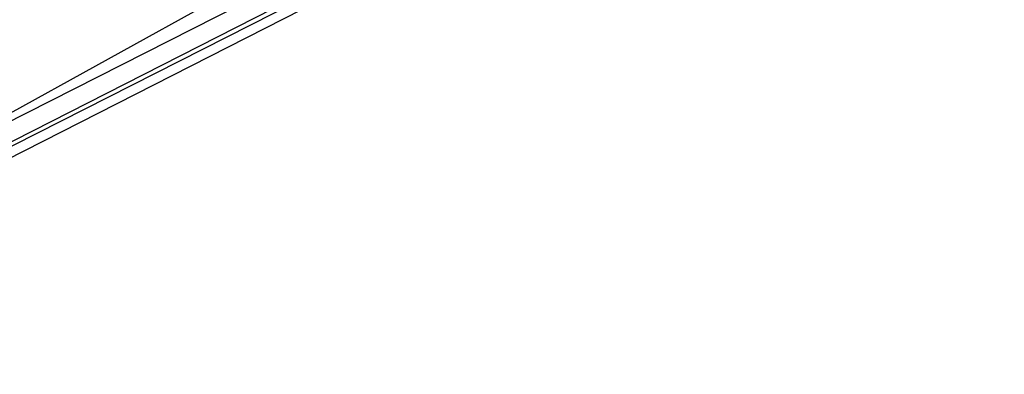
# Model space of a CAD drawing. Header units: feet. Extents: x -79 to 198, y -22 to 181.
# Tile 258 of 656: x 106.14 to 107.426, y 26.194 to 26.658. Entities that reach past the tile are written whole.
import ezdxf

# ---------------------------------------------------------------- set-up
doc = ezdxf.new("R2010")
doc.units = ezdxf.units.FT
doc.layers.add('A-LINEA', color=7, linetype='CONTINUOUS')

msp = doc.modelspace()

# ---------------------------------------------------------------- linework, layer by layer
at = {"layer": 'A-LINEA'}
for points in [[(103.4533, 25.1244), (105.36, 26.1111), (107.24, 27.1511), (109.1067, 28.2444), (110.9333, 29.3778), (112.7467, 30.5511), (114.52, 31.7644), (116.2667, 33.0311), (117.9733, 34.3244), (119.6533, 35.6711), (121.3067, 37.0578)], [(103.4533, 25.1244), (105.36, 26.1111), (107.24, 27.1511), (109.1067, 28.2444), (110.9333, 29.3778), (112.7467, 30.5511), (114.52, 31.7644), (116.2667, 33.0311), (117.9733, 34.3244), (119.6533, 35.6711), (121.3067, 37.0578)], [(103, 24.9244), (103.0133, 24.9111), (106.52, 26.6978), (106.52, 26.7111), (106.52, 26.7244), (103, 24.9378), (103, 24.9244)], [(103, 24.9244), (103.0133, 24.9111), (106.52, 26.6978), (106.52, 26.7111), (106.52, 26.7244), (103, 24.9378), (103, 24.9244)], [(103.0267, 24.8978), (106.5333, 26.6844), (106.5333, 26.6978), (103.0133, 24.9111), (103.0133, 24.8978), (103.0267, 24.8978)], [(103.0267, 24.8978), (106.5333, 26.6844), (106.5333, 26.6978), (103.0133, 24.9111), (103.0133, 24.8978), (103.0267, 24.8978)]]:
    msp.add_lwpolyline(points, dxfattribs=at)

doc.saveas('drawing.dxf')
